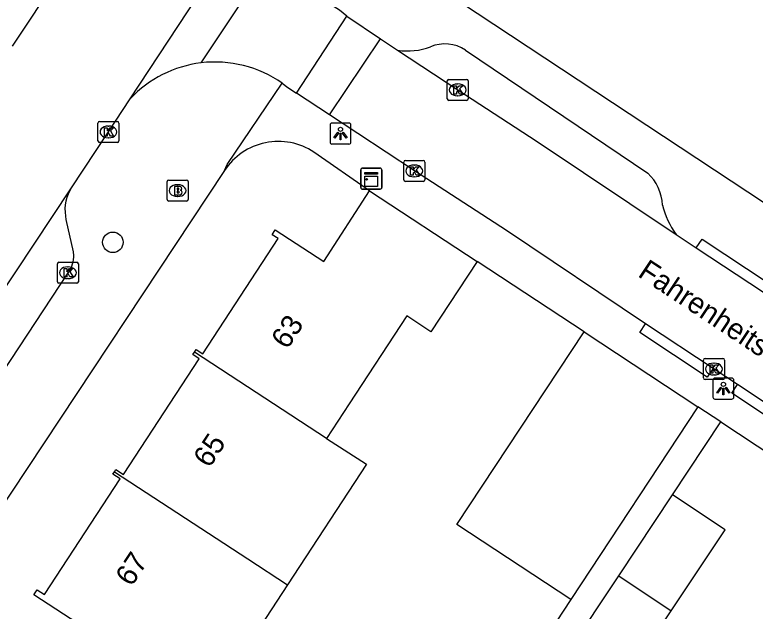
# Model space of a CAD drawing. Extents: x 159280 to 160375, y 384531 to 385872.
# Drawn here: x 159520.55 to 159555.8, y 385202.59 to 385231 of the extents above; entities that cross this region are included whole.
import ezdxf

# ---------------------------------------------------------------- set-up
doc = ezdxf.new("R2010")
doc.units = 0
for name, color, linetype in [('IMGEO_Boom', 7, 'Continuous'), ('IMGEO_Brandkraan', 7, 'Continuous'), ('IMGEO_Kast', 7, 'Continuous'), ('IMGEO_Kolk', 7, 'Continuous'), ('IMGEO_Lichtpunt', 7, 'Continuous'), ('IMGEO_Openbare_ruimte_label', 7, 'Continuous'), ('IMGEO_Pand', 7, 'Continuous'), ('IMGEO_Pand_nummerreeks', 7, 'Continuous'), ('IMGEO_Rijbaan_lokaal_open', 7, 'Continuous'), ('IMGEO_Voetpad_open', 7, 'Continuous')]:
    doc.layers.add(name, color=color, linetype=linetype)

msp = doc.modelspace()

# ---------------------------------------------------------------- linework, layer by layer
at = {"layer": 'IMGEO_Boom'}
msp.add_circle((159525.22, 385220.165), 0.489, dxfattribs=at)
at = {"layer": 'IMGEO_Brandkraan'}
for p, q in [((159527.802, 385222.202), (159527.802, 385223.054)), ((159527.877, 385223.128), (159528.729, 385223.128)), ((159528.29, 385222.908), (159528.315, 385222.908)), ((159528.803, 385223.054), (159528.803, 385222.202)), ((159528.313, 385222.348), (159528.288, 385222.348)), ((159528.729, 385222.128), (159527.877, 385222.128))]:
    msp.add_line(p, q, dxfattribs=at)
for points in [[(159527.802, 385222.202), (159527.802, 385223.054)], [(159527.877, 385223.128), (159528.729, 385223.128)], [(159528.803, 385223.054), (159528.803, 385222.202)], [(159528.15, 385222.828), (159528.15, 385222.428), (159528.363, 385222.428)], [(159528.381, 385222.828), (159528.15, 385222.828)], [(159528.329, 385222.747), (159528.275, 385222.747), (159528.275, 385222.671)], [(159528.275, 385222.671), (159528.328, 385222.671)], [(159528.337, 385222.595), (159528.275, 385222.595), (159528.275, 385222.514)], [(159528.275, 385222.514), (159528.337, 385222.514)], [(159528.729, 385222.128), (159527.877, 385222.128)]]:
    msp.add_lwpolyline(points, dxfattribs=at)
for centre, radius, start, end in [((159527.879, 385223.052), 0.0765, 91.552, 178.448), ((159527.879, 385223.052), 0.0765, 91.552, 178.448), ((159528.727, 385223.052), 0.0765, 1.552, 88.448), ((159528.727, 385223.052), 0.0765, 1.552, 88.448), ((159528.33, 385222.709), 0.0379, 267.8285, 90.9355), ((159528.338, 385222.554), 0.0404, 269.8759, 90.5077), ((159528.385, 385222.683), 0.145, 59.4692, 91.5367), ((159528.41, 385222.73), 0.0922, 285.5137, 58.1501), ((159528.415, 385222.538), 0.105, 301.3115, 78.989), ((159527.879, 385222.204), 0.0765, 181.552, 268.448), ((159527.879, 385222.204), 0.0765, 181.552, 268.448), ((159528.369, 385222.679), 0.251, 268.6676, 293.5347), ((159528.727, 385222.204), 0.0765, 271.552, 358.448), ((159528.727, 385222.204), 0.0765, 271.552, 358.448)]:
    msp.add_arc(centre, radius, start, end, dxfattribs=at)
for centre, major_axis, ratio, start_param, end_param in [((159528.289, 385222.628), (-0.387, 0.002), 0.722429, 4.712389, 7.853982), ((159528.314, 385222.628), (-0.39, 0.002), 0.717154, 1.570796, 4.712389)]:
    msp.add_ellipse(centre, major_axis=major_axis, ratio=ratio, start_param=start_param, end_param=end_param, dxfattribs=at)
at = {"layer": 'IMGEO_Kast'}
for p, q in [((159537.022, 385222.772), (159537.022, 385223.613)), ((159537.022, 385223.613), (159537.022, 385222.772)), ((159537.097, 385223.697), (159537.938, 385223.697)), ((159537.938, 385223.697), (159537.097, 385223.697)), ((159538.022, 385223.622), (159538.022, 385222.781)), ((159538.022, 385222.781), (159538.022, 385223.622)), ((159537.947, 385222.697), (159537.106, 385222.697)), ((159537.106, 385222.697), (159537.947, 385222.697))]:
    msp.add_line(p, q, dxfattribs=at)
for points in [[(159537.217, 385223.487), (159537.817, 385223.487), (159537.817, 385223.402), (159537.217, 385223.402), (159537.217, 385223.487)], [(159537.217, 385223.312), (159537.817, 385223.312), (159537.817, 385222.823), (159537.217, 385222.823), (159537.217, 385223.312)]]:
    msp.add_lwpolyline(points, dxfattribs=at)
msp.add_circle((159537.301, 385223.161), 0.0377, dxfattribs=at)
for centre, start, end in [((159537.1, 385223.619), 92.4484, 184.2845), ((159537.1, 385223.619), 92.4484, 184.2845), ((159537.944, 385223.619), 2.4484, 94.2845), ((159537.944, 385223.619), 2.4484, 94.2845), ((159537.1, 385222.775), 182.4484, 274.2845), ((159537.1, 385222.775), 182.4484, 274.2845), ((159537.944, 385222.775), 272.4484, 4.2845), ((159537.944, 385222.775), 272.4484, 4.2845)]:
    msp.add_arc(centre, 0.0779, start, end, dxfattribs=at)
at = {"layer": 'IMGEO_Kolk'}
for p, q in [((159541.135, 385226.998), (159541.135, 385227.85)), ((159541.21, 385227.924), (159542.062, 385227.924)), ((159542.136, 385227.85), (159542.136, 385226.998)), ((159541.623, 385227.704), (159541.648, 385227.704)), ((159541.646, 385227.144), (159541.621, 385227.144)), ((159542.062, 385226.924), (159541.21, 385226.924)), ((159524.508, 385224.994), (159524.508, 385225.846)), ((159524.583, 385225.92), (159525.435, 385225.92)), ((159524.996, 385225.7), (159525.021, 385225.7)), ((159525.509, 385225.846), (159525.509, 385224.994)), ((159525.019, 385225.14), (159524.994, 385225.14)), ((159525.435, 385224.92), (159524.583, 385224.92)), ((159539.069, 385223.136), (159539.069, 385223.988)), ((159539.144, 385224.062), (159539.996, 385224.062)), ((159540.07, 385223.988), (159540.07, 385223.136)), ((159539.557, 385223.842), (159539.582, 385223.842)), ((159539.58, 385223.282), (159539.555, 385223.282)), ((159539.996, 385223.062), (159539.144, 385223.062)), ((159522.58, 385218.288), (159522.58, 385219.14)), ((159522.655, 385219.214), (159523.507, 385219.214)), ((159523.068, 385218.994), (159523.093, 385218.994)), ((159523.581, 385219.14), (159523.581, 385218.288)), ((159523.091, 385218.434), (159523.066, 385218.434)), ((159523.507, 385218.214), (159522.655, 385218.214)), ((159553.334, 385213.702), (159553.334, 385214.554)), ((159553.409, 385214.628), (159554.261, 385214.628)), ((159553.822, 385214.408), (159553.847, 385214.408)), ((159554.335, 385214.554), (159554.335, 385213.702)), ((159553.845, 385213.848), (159553.82, 385213.848)), ((159554.261, 385213.628), (159553.409, 385213.628))]:
    msp.add_line(p, q, dxfattribs=at)
for points in [[(159541.135, 385226.998), (159541.135, 385227.85)], [(159541.21, 385227.924), (159542.062, 385227.924)], [(159542.136, 385227.85), (159542.136, 385226.998)], [(159541.456, 385227.624), (159541.579, 385227.624), (159541.579, 385227.473), (159541.709, 385227.624), (159541.873, 385227.624), (159541.727, 385227.473), (159541.88, 385227.224), (159541.728, 385227.224), (159541.643, 385227.388), (159541.579, 385227.321), (159541.579, 385227.224), (159541.456, 385227.224), (159541.456, 385227.624)], [(159542.062, 385226.924), (159541.21, 385226.924)], [(159524.508, 385224.994), (159524.508, 385225.846)], [(159524.583, 385225.92), (159525.435, 385225.92)], [(159525.509, 385225.846), (159525.509, 385224.994)], [(159524.829, 385225.62), (159524.952, 385225.62), (159524.952, 385225.469), (159525.082, 385225.62), (159525.246, 385225.62), (159525.1, 385225.469), (159525.253, 385225.22), (159525.101, 385225.22), (159525.016, 385225.384), (159524.952, 385225.317), (159524.952, 385225.22), (159524.829, 385225.22), (159524.829, 385225.62)], [(159525.435, 385224.92), (159524.583, 385224.92)], [(159539.069, 385223.136), (159539.069, 385223.988)], [(159539.144, 385224.062), (159539.996, 385224.062)], [(159540.07, 385223.988), (159540.07, 385223.136)], [(159539.39, 385223.762), (159539.513, 385223.762), (159539.513, 385223.611), (159539.643, 385223.762), (159539.807, 385223.762), (159539.661, 385223.611), (159539.814, 385223.362), (159539.662, 385223.362), (159539.577, 385223.526), (159539.513, 385223.459), (159539.513, 385223.362), (159539.39, 385223.362), (159539.39, 385223.762)], [(159539.996, 385223.062), (159539.144, 385223.062)], [(159522.58, 385218.288), (159522.58, 385219.14)], [(159522.655, 385219.214), (159523.507, 385219.214)], [(159523.581, 385219.14), (159523.581, 385218.288)], [(159522.901, 385218.914), (159523.024, 385218.914), (159523.024, 385218.763), (159523.154, 385218.914), (159523.318, 385218.914), (159523.172, 385218.763), (159523.325, 385218.514), (159523.173, 385218.514), (159523.088, 385218.678), (159523.024, 385218.611), (159523.024, 385218.514), (159522.901, 385218.514), (159522.901, 385218.914)], [(159523.507, 385218.214), (159522.655, 385218.214)], [(159553.334, 385213.702), (159553.334, 385214.554)], [(159553.409, 385214.628), (159554.261, 385214.628)], [(159554.335, 385214.554), (159554.335, 385213.702)], [(159553.655, 385214.328), (159553.778, 385214.328), (159553.778, 385214.177), (159553.908, 385214.328), (159554.072, 385214.328), (159553.926, 385214.177), (159554.079, 385213.928), (159553.927, 385213.928), (159553.842, 385214.092), (159553.778, 385214.025), (159553.778, 385213.928), (159553.655, 385213.928), (159553.655, 385214.328)], [(159554.261, 385213.628), (159553.409, 385213.628)]]:
    msp.add_lwpolyline(points, dxfattribs=at)
for centre, start, end in [((159541.212, 385227.848), 91.552, 178.448), ((159541.212, 385227.848), 91.552, 178.448), ((159542.06, 385227.848), 1.552, 88.448), ((159542.06, 385227.848), 1.552, 88.448), ((159541.212, 385227), 181.552, 268.448), ((159541.212, 385227), 181.552, 268.448), ((159542.06, 385227), 271.552, 358.448), ((159542.06, 385227), 271.552, 358.448), ((159524.585, 385225.844), 91.552, 178.448), ((159524.585, 385225.844), 91.552, 178.448), ((159525.433, 385225.844), 1.552, 88.448), ((159525.433, 385225.844), 1.552, 88.448), ((159524.585, 385224.996), 181.552, 268.448), ((159524.585, 385224.996), 181.552, 268.448), ((159525.433, 385224.996), 271.552, 358.448), ((159525.433, 385224.996), 271.552, 358.448), ((159539.146, 385223.986), 91.552, 178.448), ((159539.146, 385223.986), 91.552, 178.448), ((159539.994, 385223.986), 1.552, 88.448), ((159539.994, 385223.986), 1.552, 88.448), ((159539.146, 385223.138), 181.552, 268.448), ((159539.146, 385223.138), 181.552, 268.448), ((159539.994, 385223.138), 271.552, 358.448), ((159539.994, 385223.138), 271.552, 358.448), ((159522.657, 385219.138), 91.552, 178.448), ((159522.657, 385219.138), 91.552, 178.448), ((159523.505, 385219.138), 1.552, 88.448), ((159523.505, 385219.138), 1.552, 88.448), ((159522.657, 385218.29), 181.552, 268.448), ((159522.657, 385218.29), 181.552, 268.448), ((159523.505, 385218.29), 271.552, 358.448), ((159523.505, 385218.29), 271.552, 358.448), ((159553.411, 385214.552), 91.552, 178.448), ((159553.411, 385214.552), 91.552, 178.448), ((159554.259, 385214.552), 1.552, 88.448), ((159554.259, 385214.552), 1.552, 88.448), ((159553.411, 385213.704), 181.552, 268.448), ((159553.411, 385213.704), 181.552, 268.448), ((159554.259, 385213.704), 271.552, 358.448), ((159554.259, 385213.704), 271.552, 358.448)]:
    msp.add_arc(centre, 0.0765, start, end, dxfattribs=at)
for centre, major_axis, ratio, start_param, end_param in [((159541.622, 385227.424), (-0.387, 0.002), 0.722429, 4.712389, 7.853982), ((159541.647, 385227.424), (-0.39, 0.002), 0.717154, 1.570796, 4.712389), ((159524.995, 385225.42), (-0.387, 0.002), 0.722429, 4.712389, 7.853982), ((159525.02, 385225.42), (-0.39, 0.002), 0.717154, 1.570796, 4.712389), ((159539.556, 385223.562), (-0.387, 0.002), 0.722429, 4.712389, 7.853982), ((159539.581, 385223.562), (-0.39, 0.002), 0.717154, 1.570796, 4.712389), ((159523.067, 385218.714), (-0.387, 0.002), 0.722429, 4.712389, 7.853982), ((159523.092, 385218.714), (-0.39, 0.002), 0.717154, 1.570796, 4.712389), ((159553.821, 385214.128), (-0.387, 0.002), 0.722429, 4.712389, 7.853982), ((159553.846, 385214.128), (-0.39, 0.002), 0.717154, 1.570796, 4.712389)]:
    msp.add_ellipse(centre, major_axis=major_axis, ratio=ratio, start_param=start_param, end_param=end_param, dxfattribs=at)
at = {"layer": 'IMGEO_Lichtpunt'}
for p, q in [((159535.557, 385225.747), (159535.557, 385224.94)), ((159535.557, 385225.747), (159535.557, 385224.94)), ((159536.459, 385225.842), (159535.651, 385225.842)), ((159536.459, 385225.842), (159535.651, 385225.842)), ((159536.553, 385224.94), (159536.553, 385225.747)), ((159536.553, 385224.94), (159536.553, 385225.747)), ((159535.651, 385224.846), (159536.459, 385224.846)), ((159535.651, 385224.846), (159536.459, 385224.846)), ((159554.687, 385213.695), (159553.879, 385213.695)), ((159554.687, 385213.695), (159553.879, 385213.695)), ((159553.785, 385213.6), (159553.785, 385212.793)), ((159553.785, 385213.6), (159553.785, 385212.793)), ((159554.781, 385212.793), (159554.781, 385213.6)), ((159554.781, 385212.793), (159554.781, 385213.6)), ((159553.879, 385212.699), (159554.687, 385212.699)), ((159553.879, 385212.699), (159554.687, 385212.699))]:
    msp.add_line(p, q, dxfattribs=at)
for points in [[(159535.931, 385225.411), (159535.97, 385225.383), (159535.782, 385225.121), (159535.744, 385225.148), (159535.931, 385225.411)], [(159536.033, 385225.363), (159536.08, 385225.363), (159536.08, 385225.041), (159536.033, 385225.041), (159536.033, 385225.363)], [(159536.143, 385225.383), (159536.181, 385225.41), (159536.368, 385225.148), (159536.329, 385225.12), (159536.143, 385225.383)], [(159554.159, 385213.264), (159554.198, 385213.236), (159554.01, 385212.974), (159553.972, 385213.001), (159554.159, 385213.264)], [(159554.261, 385213.216), (159554.308, 385213.216), (159554.308, 385212.894), (159554.261, 385212.894), (159554.261, 385213.216)], [(159554.371, 385213.236), (159554.409, 385213.263), (159554.596, 385213.001), (159554.557, 385212.973), (159554.371, 385213.236)]]:
    msp.add_lwpolyline(points, dxfattribs=at)
for centre in [(159536.056, 385225.545), (159554.284, 385213.398)]:
    msp.add_circle(centre, 0.0994, dxfattribs=at)
for centre, start, end in [((159535.651, 385225.747), 90, 180), ((159535.651, 385225.747), 90, 180), ((159536.459, 385225.747), 0, 90), ((159536.459, 385225.747), 0, 90), ((159535.651, 385224.94), 180, 270), ((159535.651, 385224.94), 180, 270), ((159536.459, 385224.94), 270, 0), ((159536.459, 385224.94), 270, 360), ((159553.879, 385213.6), 90, 180), ((159553.879, 385213.6), 90, 180), ((159554.687, 385213.6), 0, 90), ((159554.687, 385213.6), 0, 90), ((159553.879, 385212.793), 180, 270), ((159553.879, 385212.793), 180, 270), ((159554.687, 385212.793), 270, 0), ((159554.687, 385212.793), 270, 360)]:
    msp.add_arc(centre, 0.0946, start, end, dxfattribs=at)
at = {"layer": 'IMGEO_Pand'}
for points in [[(159529.108, 385214.935), (159529.186, 385215.054), (159529.499, 385214.849), (159533.088, 385220.339), (159532.801, 385220.526), (159532.949, 385220.753), (159535.256, 385219.245), (159537.444, 385222.608)], [(159537.444, 385222.608), (159542.559, 385219.256)], [(159542.559, 385219.256), (159540.363, 385215.906), (159539.209, 385216.661), (159536.473, 385212.477), (159535.393, 385210.826)], [(159547.016, 385203.151), (159541.597, 385206.726), (159547.651, 385215.901)], [(159547.651, 385215.901), (159553.07, 385212.326)], [(159525.298, 385209.23), (159525.368, 385209.338), (159525.724, 385209.105), (159529.329, 385214.619), (159529.03, 385214.815), (159529.108, 385214.935)], [(159535.393, 385210.826), (159529.108, 385214.935)], [(159553.07, 385212.326), (159547.016, 385203.151)], [(159535.393, 385210.826), (159537.3, 385209.598), (159533.537, 385203.842)], [(159533.537, 385203.842), (159529.708, 385197.985), (159527.81, 385199.226), (159525.644, 385200.642), (159521.459, 385203.378), (159521.616, 385203.619), (159521.969, 385203.389), (159525.57, 385208.896), (159525.226, 385209.121), (159525.298, 385209.23)], [(159525.298, 385209.23), (159531.639, 385205.083), (159533.537, 385203.842)], [(159549.308, 385204.276), (159551.868, 385208.135)], [(159551.802, 385202.61), (159554.368, 385206.477), (159551.868, 385208.135)], [(159547.056, 385200.573), (159546.914, 385200.667), (159549.308, 385204.276)], [(159549.308, 385204.276), (159551.802, 385202.61)], [(159547.056, 385200.573), (159549.413, 385199.009), (159551.802, 385202.61)]]:
    msp.add_lwpolyline(points, dxfattribs=at)
at = {"layer": 'IMGEO_Rijbaan_lokaal_open'}
for points in [[(159526.049, 385227.003), (159533.84, 385238.844)], [(159533.428, 385234.765), (159529.414, 385228.712)], [(159522.635, 385232.842), (159520.431, 385229.512)], [(159536.352, 385230.927), (159536.004, 385231.22), (159535.761, 385231.384)], [(159533.961, 385227.272), (159536.352, 385230.927)], [(159536.352, 385230.927), (159537.956, 385229.86)], [(159535.535, 385226.241), (159537.956, 385229.86)], [(159537.956, 385229.86), (159538.484, 385229.512), (159538.775, 385229.313)], [(159538.775, 385229.313), (159541.635, 385227.423), (159545.411, 385224.965), (159552.028, 385220.537)], [(159533.287, 385227.738), (159533.553, 385227.54), (159533.961, 385227.272)], [(159535.535, 385226.241), (159533.961, 385227.272)], [(159523.226, 385222.717), (159525.008, 385225.421), (159526.049, 385227.003)], [(159550.572, 385216.287), (159543.959, 385220.719), (159539.571, 385223.563), (159535.535, 385226.241)], [(159504.103, 385193.86), (159523.226, 385222.717)], [(159552.028, 385220.537), (159552.991, 385219.899)], [(159552.991, 385219.899), (159556.185, 385217.783)], [(159553.792, 385214.157), (159550.572, 385216.287)], [(159554.953, 385213.385), (159553.792, 385214.157)], [(159558.16, 385211.263), (159554.953, 385213.385)]]:
    msp.add_lwpolyline(points, dxfattribs=at)
for centre, radius, start, end in [((159530.098, 385223.198), 5.556, 97.0701, 136.7797), ((159530.073, 385223.147), 5.604, 55.01, 96.7575)]:
    msp.add_arc(centre, radius, start, end, dxfattribs=at)
at = {"layer": 'IMGEO_Voetpad_open'}
for points in [[(159540.134, 385232.695), (159557.876, 385220.959)], [(159542.004, 385229.318), (159550.686, 385223.461)], [(159530.535, 385223.584), (159530.665, 385223.871), (159533.287, 385227.738)], [(159537.444, 385222.608), (159534.794, 385224.458)], [(159530.535, 385223.584), (159500, 385177.475), (159492.38, 385165.468)], [(159523.226, 385222.717), (159523.169, 385222.622), (159523.093, 385222.461), (159523.032, 385222.294), (159522.986, 385222.122), (159522.956, 385221.947), (159522.941, 385221.77), (159522.942, 385221.592), (159522.959, 385221.415), (159522.989, 385221.253), (159523.326, 385219.705), (159523.331, 385219.675), (159523.342, 385219.563), (159523.344, 385219.45), (159523.335, 385219.337), (159523.316, 385219.225), (159523.288, 385219.115), (159523.25, 385219.009), (159523.202, 385218.906), (159523.145, 385218.808), (159523.08, 385218.715), (159518, 385211.012), (159515.809, 385207.785)], [(159552.991, 385219.899), (159553.266, 385220.315), (159556.46, 385218.199), (159556.185, 385217.783)], [(159547.651, 385215.901), (159542.559, 385219.256)], [(159553.792, 385214.157), (159553.516, 385213.741), (159550.298, 385215.874), (159550.572, 385216.287)], [(159558.16, 385211.263), (159557.884, 385210.847), (159554.678, 385212.971), (159554.953, 385213.385)], [(159554.161, 385211.606), (159553.07, 385212.326)], [(159551.868, 385208.135), (159554.161, 385211.606)], [(159554.161, 385211.606), (159573.039, 385199.135)], [(159547.016, 385203.151), (159543.294, 385197.463)]]:
    msp.add_lwpolyline(points, dxfattribs=at)
for centre, radius, start, end in [((159541.032, 385227.872), 1.742, 56.0861, 113.4071), ((159539.25, 385232.437), 3.159, 261.3509, 290.1791), ((159533.101, 385221.895), 3.072, 56.5513, 146.6423), ((159549.165, 385221.844), 2.22, 2.3972, 46.7567), ((159555.538, 385223.003), 4.289, 194.3852, 215.0872)]:
    msp.add_arc(centre, radius, start, end, dxfattribs=at)

# ---------------------------------------------------------------- texts
at = {"layer": 'IMGEO_Openbare_ruimte_label'}
msp.add_text('Fahrenheitstraat', height=1, rotation=326.4529, dxfattribs=at).set_placement((159550.164, 385218.569))
at = {"layer": 'IMGEO_Pand_nummerreeks'}
for s, p in [('63', (159533.524, 385215.024)), ('65', (159529.817, 385209.374)), ('67', (159526.111, 385203.724))]:
    msp.add_text(s, height=1, rotation=56.7343, dxfattribs=at).set_placement(p)

doc.saveas('drawing.dxf')
